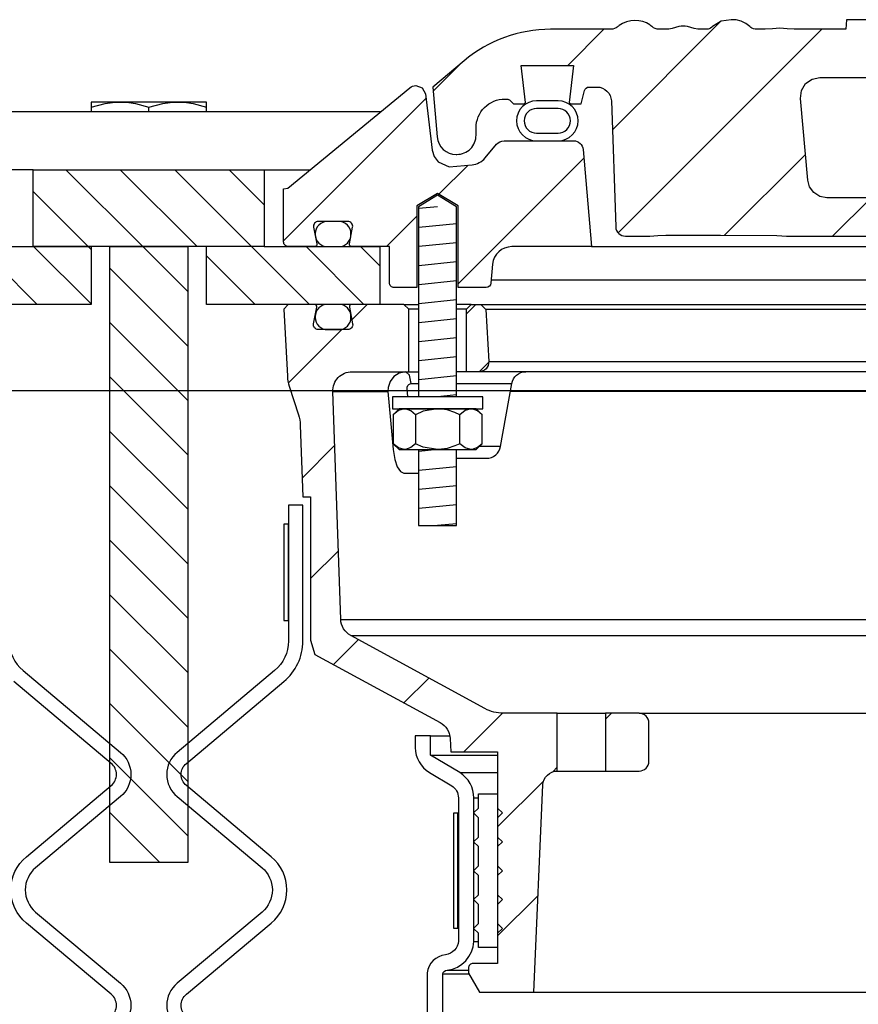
# Model space of a CAD drawing. Extents: x -169 to 7270, y -140 to 2984.
# Tile 605 of 656: x 6612.1 to 6617.55, y 980.03 to 986.43. Entities that reach past the tile are written whole.
import ezdxf

# ---------------------------------------------------------------- set-up
doc = ezdxf.new("R2010")
doc.units = 0
doc.header["$MEASUREMENT"] = 0
doc.layers.add('FREEZE-LINES', color=8, linetype='CONTINUOUS', plot=False)
for name, color, linetype in [('MULTI-PORT-MANHOLE', 4, 'CONTINUOUS'), ('MULTI-PORT-MANHOLE-HATCH', 252, 'CONTINUOUS'), ('MULTI-PORT-SHROUD', 1, 'CONTINUOUS'), ('MULTI-PORT-SPILL-BUCKET', 1, 'CONTINUOUS'), ('MULTI-PORT-SPILL-BUCKET-HATCH', 7, 'CONTINUOUS'), ('MULTI-PORT-SPILL-BUCKET-MANHOLE', 2, 'CONTINUOUS'), ('MULTI-PORT-SPILL-BUCKET-MANHOLE-HATCH', 7, 'CONTINUOUS'), ('MULTI-PORT-SPILL-BUCKET-SHROUD', 1, 'CONTINUOUS')]:
    doc.layers.add(name, color=color, linetype=linetype)
pattern_1 = [(45, (-1352.82417, -192.00985), (-0.35355339, 0.35355339), [])]
pattern_2 = [(135, (14594.70566, -192.00985), (0.176776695, 0.176776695), [])]

msp = doc.modelspace()

# ---------------------------------------------------------------- hatches: boundary and pattern name
at = {"layer": 'MULTI-PORT-MANHOLE-HATCH', "linetype": 'Continuous'}
h = msp.add_hatch(dxfattribs=at)
h.set_pattern_fill('LINE', color=256, scale=2, angle=45, style=0)
h.set_pattern_definition(pattern_2)
h.paths.add_polyline_path([(6612.19075, 985.45221), (6613.69075, 985.45221), (6613.69075, 984.95221), (6614.44075, 984.95221), (6614.44075, 984.57721), (6613.31575, 984.57721), (6613.31575, 984.95221), (6612.56575, 984.95221), (6612.56575, 984.57721), (6611.44075, 984.57721), (6611.44075, 984.95221), (6612.19075, 984.95221)])
h = msp.add_hatch(dxfattribs=at)
h.set_pattern_fill('LINE', color=256, scale=2, angle=45, style=0)
h.set_pattern_definition(pattern_2)
h.paths.add_polyline_path([(6612.68775, 984.95221), (6613.19375, 984.95221), (6613.19375, 980.95221), (6612.68775, 980.95221)])
at = {"layer": 'MULTI-PORT-SPILL-BUCKET-HATCH', "linetype": 'Continuous'}
h = msp.add_hatch(dxfattribs=at)
h.set_pattern_fill('LINE', color=256, scale=4, angle=45, style=0)
h.set_pattern_definition([(45, (-1217.02163, -220.5046), (-0.35355339, 0.35355339), [])])
edge = h.paths.add_edge_path(flags=17)
edge.add_line((6615.00325, 984.13971), (6615.00325, 984.54596))
edge.add_line((6615.00325, 984.54596), (6615.0345, 984.57721))
edge.add_line((6615.0345, 984.57721), (6615.097, 984.57721))
edge.add_line((6615.097, 984.57721), (6615.12998, 984.54424))
edge.add_line((6615.12998, 984.54424), (6615.14773, 984.20549))
edge.add_arc((6615.08531, 984.20222), 0.0625, -89.997947, 3.00213, ccw=False)
edge.add_line((6615.08532, 984.13971), (6615.00325, 984.13971))
edge = h.paths.add_edge_path()
edge.add_line((6616.12519, 981.92096), (6615.90671, 981.92096))
edge.add_line((6615.90671, 981.92096), (6615.90671, 981.54596))
edge.add_line((6615.90671, 981.54596), (6616.12519, 981.54596))
edge.add_arc((6616.12519, 981.60846), 0.0625, 270, 360)
edge.add_line((6616.18769, 981.60846), (6616.18769, 981.85846))
edge.add_arc((6616.12519, 981.85846), 0.0625, 360, 450)
edge = h.paths.add_edge_path()
edge.add_arc((6614.26011, 984.01471), 0.125, 90, 182, ccw=False)
edge.add_line((6614.26011, 984.13971), (6614.62825, 984.13971))
edge.add_line((6614.62825, 984.13971), (6614.62825, 984.54596))
edge.add_line((6614.62825, 984.54596), (6614.597, 984.57721))
edge.add_line((6614.597, 984.57721), (6614.25744, 984.57721))
edge.add_arc((6614.25744, 984.56222), 0.015, 89.988796, 191.010479)
edge.add_line((6614.24272, 984.55935), (6614.26389, 984.45043))
edge.add_arc((6614.23322, 984.44447), 0.03125, -90.001442, 10.998303, ccw=False)
edge.add_line((6614.23322, 984.41322), (6614.04128, 984.41322))
edge.add_arc((6614.04128, 984.44447), 0.03125, 169.000573, 270.000319, ccw=False)
edge.add_line((6614.0106, 984.45043), (6614.03178, 984.55936))
edge.add_arc((6614.01667, 984.5619), 0.01532, 350.426599, 451.426344)
edge.add_line((6614.01629, 984.57721), (6613.84548, 984.57721))
edge.add_line((6613.84548, 984.57721), (6613.81738, 984.54601))
edge.add_line((6613.81738, 984.54601), (6613.84024, 984.10986))
edge.add_arc((6614.08991, 984.12295), 0.25001, 182.999594, 197.899614)
edge.add_line((6613.852, 984.0461), (6613.91197, 983.86044))
edge.add_arc((6613.67407, 983.7836), 0.25, 1.999905, 17.899997, ccw=False)
edge.add_line((6613.92392, 983.79232), (6613.94016, 983.32721))
edge.add_line((6613.94016, 983.32721), (6613.99071, 983.32721))
edge.add_line((6613.99071, 983.32721), (6613.99071, 982.39677))
edge.add_line((6613.99071, 982.39677), (6614.01815, 982.30378))
edge.add_line((6614.01815, 982.30378), (6614.83245, 981.86064))
edge.add_arc((6614.7727, 981.75085), 0.125, 2.999956, 61.445298, ccw=False)
edge.add_line((6614.89753, 981.75739), (6614.90206, 981.67096))
edge.add_line((6614.90206, 981.67096), (6615.20575, 981.67096))
edge.add_line((6615.20575, 981.67096), (6615.20575, 980.29596))
edge.add_line((6615.20575, 980.29596), (6615.047, 980.29596))
edge.add_arc((6615.047, 980.26471), 0.03125, 90, 180)
edge.add_line((6615.01575, 980.26471), (6615.01575, 980.23346))
edge.add_line((6615.01575, 980.23346), (6615.08792, 980.10846))
edge.add_line((6615.08792, 980.10846), (6615.44075, 980.10846))
edge.add_line((6615.44075, 980.10846), (6615.4996, 981.4563))
edge.add_arc((6615.59326, 981.45221), 0.09375, 90, 177.500009, ccw=False)
edge.add_line((6615.59326, 981.54596), (6615.59326, 981.92096))
edge.add_line((6615.59326, 981.92096), (6615.24286, 981.92096))
edge.add_arc((6615.24286, 982.17096), 0.25, 241.444909, 269.999756, ccw=False)
edge.add_line((6615.12336, 981.95137), (6614.25202, 982.42555))
edge.add_arc((6614.31177, 982.53535), 0.125, 182.000071, 241.445207, ccw=False)
edge.add_line((6614.18685, 982.53098), (6614.13519, 984.01035))
h = msp.add_hatch(dxfattribs=at)
h.set_pattern_fill('LINE', color=256, scale=4, angle=45, style=0)
h.set_pattern_definition([(45, (-1352.82417, -192.00985), (-0.35355339, 0.35355339), [])])
edge = h.paths.add_edge_path()
edge.add_line((6615.00325, 984.13971), (6615.00325, 984.54596))
edge.add_line((6615.00325, 984.54596), (6615.0345, 984.57721))
edge.add_line((6615.0345, 984.57721), (6615.097, 984.57721))
edge.add_line((6615.097, 984.57721), (6615.12998, 984.54424))
edge.add_line((6615.12998, 984.54424), (6615.14773, 984.20549))
edge.add_arc((6615.08531, 984.20222), 0.0625, -89.997947, 3.00213, ccw=False)
edge.add_line((6615.08532, 984.13971), (6615.00325, 984.13971))
at = {"layer": 'MULTI-PORT-SPILL-BUCKET-MANHOLE-HATCH', "linetype": 'Continuous'}
h = msp.add_hatch(dxfattribs=at)
h.set_pattern_fill('LINE', color=256, scale=4, angle=45, style=0)
h.set_pattern_definition(pattern_1)
h.paths.add_polyline_path([(6625.93759, 985.89861, -0.4040269), (6626.03128, 985.98909), (6626.08121, 985.98909, -0.339462), (6626.1114, 985.96593), (6626.1345, 985.87971), (6626.20325, 985.87971), (6626.21215, 985.88862), (6626.18255, 986.12971), (6626.52394, 986.12971), (6626.49434, 985.88862), (6626.50325, 985.87971), (6626.572, 985.87971), (6626.59409, 985.90181, -0.1989124), (6626.61619, 985.91096), (6626.62825, 985.91096, -0.4142136), (6626.81575, 985.72346), (6626.81575, 985.67659, 0.4182417), (6626.94246, 985.5516, 0.3928366), (6627.06871, 985.66569), (6627.097, 985.98909), (6626.89406, 986.15938, 0.1763305), (6626.33162, 986.36409), (6625.94903, 986.36409), (6625.94466, 986.42659), (6625.75976, 986.42659), (6625.75691, 986.38589), (6625.75406, 986.34519), (6625.75341, 986.33589), (6625.75276, 986.32659), (6622.12837, 986.32659), (6622.12707, 986.34519), (6622.12422, 986.38589), (6622.12137, 986.42659), (6621.9362, 986.42659), (6621.93182, 986.36409), (6621.76204, 986.36409), (6621.75767, 986.42659), (6621.57016, 986.42659), (6621.56579, 986.36409), (6621.31183, 986.36409), (6621.31183, 986.42659), (6621.19587, 986.42659), (6621.19587, 986.36409), (6620.97167, 986.36409), (6620.97167, 986.42659), (6620.85571, 986.42659), (6620.85571, 986.36409), (6620.31571, 986.36409), (6620.31134, 986.42659), (6620.12383, 986.42659), (6620.11946, 986.36409), (6619.99772, 986.36409), (6619.99335, 986.42659), (6619.80262, 986.42659), (6619.78118, 986.42409), (6619.76096, 986.4182), (6619.74202, 986.40897), (6619.72489, 986.39671), (6619.71008, 986.38174), (6619.69797, 986.36451), (6619.69196, 986.3528), (6619.68721, 986.34054), (6619.68353, 986.32667), (6619.68146, 986.31248), (6619.64592, 985.90635), (6619.61039, 985.50022), (6619.60532, 985.44233), (6619.59954, 985.37627), (6619.59572, 985.36029), (6619.58812, 985.34065), (6619.57735, 985.32255), (6619.56368, 985.30653), (6619.54752, 985.29301), (6619.52931, 985.28242), (6619.50195, 985.27215), (6619.47572, 985.27034), (6617.34373, 985.27034), (6617.29842, 985.27884), (6617.25928, 985.30318), (6617.23161, 985.34006), (6617.2192, 985.38444), (6617.17272, 985.91569), (6617.17887, 985.96677), (6617.20508, 986.01104), (6617.2469, 986.041), (6617.29725, 986.05159), (6617.6593, 986.05159), (6617.70714, 986.06111), (6617.74769, 986.0882), (6617.77479, 986.12876), (6617.7843, 986.17659), (6617.7843, 986.30159), (6617.77479, 986.34943), (6617.74769, 986.38998), (6617.70714, 986.41708), (6617.6593, 986.42659), (6617.47179, 986.42659), (6617.46742, 986.36409), (6617.13101, 986.36409), (6617.08459, 986.36763), (6617.03817, 986.37129), (6616.99084, 986.36775), (6616.94282, 986.36409), (6616.88053, 986.36409), (6616.85773, 986.37014), (6616.84389, 986.38195), (6616.81751, 986.40256), (6616.78744, 986.41708), (6616.75487, 986.42464), (6616.72127, 986.42658), (6616.65601, 986.41595), (6616.60067, 986.38226), (6616.59143, 986.37429), (6616.57084, 986.36462), (6616.55618, 986.36409), (6616.52697, 986.36409), (6616.50459, 986.36585), (6616.48259, 986.37032), (6616.46081, 986.37627), (6616.43896, 986.38195), (6616.43745, 986.38227), (6616.43594, 986.38258), (6616.42357, 986.3844), (6616.41108, 986.385), (6616.39705, 986.38424), (6616.38319, 986.38195), (6616.36133, 986.37626), (6616.33954, 986.37031), (6616.31749, 986.36584), (6616.29518, 986.36409), (6616.2457, 986.36409), (6616.22327, 986.37072), (6616.20849, 986.38136), (6616.20782, 986.38195), (6616.2012, 986.38746), (6616.19428, 986.39258), (6616.17241, 986.40526), (6616.14877, 986.41428), (6616.1233, 986.41965), (6616.09729, 986.42138), (6616.0698, 986.41944), (6616.04293, 986.41341), (6616.0173, 986.40283), (6615.99395, 986.3879), (6615.99031, 986.38498), (6615.97954, 986.37576), (6615.95702, 986.36505), (6615.94034, 986.36409), (6615.54988, 986.36409, 0.176327), (6614.98744, 986.15938), (6614.7845, 985.98909), (6614.81279, 985.66569, 0.3928366), (6614.93903, 985.5516, 0.4182417), (6615.06575, 985.67659), (6615.06575, 985.72346, -0.4142136), (6615.25325, 985.91096), (6615.2653, 985.91096, -0.1989124), (6615.2874, 985.90181), (6615.3095, 985.87971), (6615.37825, 985.87971), (6615.38715, 985.88862), (6615.35755, 986.12971), (6615.69894, 986.12971), (6615.66934, 985.88862), (6615.67825, 985.87971), (6615.747, 985.87971), (6615.7701, 985.96593, -0.3394582), (6615.80028, 985.98909), (6615.85021, 985.98909, -0.4040263), (6615.94391, 985.89861), (6615.97247, 985.08066, 0.4040263), (6616.03493, 985.02034), (6616.19356, 985.02034), (6616.24529, 985.02419), (6616.29701, 985.02788), (6616.65241, 985.02593), (6617.01931, 985.02426), (6617.05011, 985.02332), (6617.08084, 985.02087), (6617.09112, 985.02034), (6619.76716, 985.02034), (6619.81247, 985.02884), (6619.85162, 985.05318), (6619.87928, 985.09006), (6619.89169, 985.13444), (6619.96196, 985.93748), (6619.97437, 985.98188), (6620.00203, 986.01875), (6620.04118, 986.04309), (6620.08649, 986.05159), (6622.49136, 986.05159, -0.3888787), (6622.74041, 985.82338), (6622.74826, 985.73364, 0.3888787), (6622.81052, 985.67659), (6622.94683, 985.67659, -0.0996827), (6622.99521, 985.66685), (6624.15954, 985.17812, -0.2784038), (6624.23569, 985.07375), (6624.23636, 985.06598, 0.3888787), (6624.28617, 985.02034), (6625.84656, 985.02034, 0.4040262), (6625.90903, 985.08066)])
h = msp.add_hatch(dxfattribs=at)
h.set_pattern_fill('LINE', color=256, scale=4, angle=45, style=0)
h.set_pattern_definition(pattern_1)
edge = h.paths.add_edge_path()
edge.add_line((6615.76059, 985.58266), (6615.81575, 984.95221))
edge.add_line((6615.81575, 984.95221), (6615.29728, 984.95221))
edge.add_arc((6615.29728, 984.82721), 0.125, 89.999957, 174.999901)
edge.add_line((6615.17275, 984.83811), (6615.16199, 984.71511))
edge.add_arc((6615.13086, 984.71784), 0.03125, 270, 355, ccw=False)
edge.add_line((6615.13086, 984.68659), (6614.94945, 984.68659))
edge.add_line((6614.94945, 984.68659), (6614.94945, 985.21784))
edge.add_line((6614.94945, 985.21784), (6614.81575, 985.29818))
edge.add_line((6614.81575, 985.29818), (6614.68205, 985.21784))
edge.add_line((6614.68205, 985.21784), (6614.68205, 984.68659))
edge.add_line((6614.68205, 984.68659), (6614.5345, 984.68659))
edge.add_arc((6614.5345, 984.71784), 0.03125, 180, 270, ccw=False)
edge.add_line((6614.50325, 984.71784), (6614.50325, 984.95221))
edge.add_line((6614.50325, 984.95221), (6614.2582, 984.95221))
edge.add_arc((6614.2582, 984.96784), 0.01562, 169.000254, 270, ccw=False)
edge.add_line((6614.24286, 984.97082), (6614.26389, 985.079))
edge.add_arc((6614.23322, 985.08497), 0.03125, 348.999407, 449.999153)
edge.add_line((6614.23322, 985.11621), (6614.04128, 985.11621))
edge.add_arc((6614.04128, 985.08497), 0.03125, 89.998557, 190.998303)
edge.add_line((6614.0106, 985.079), (6614.03177, 984.97008))
edge.add_arc((6614.01704, 984.96722), 0.01501, -89.975776, 10.991064, ccw=False)
edge.add_line((6614.01705, 984.95221), (6613.847, 984.95221))
edge.add_arc((6613.847, 984.98346), 0.03125, 180, 270, ccw=False)
edge.add_line((6613.81575, 984.98346), (6613.81575, 985.32721))
edge.add_line((6613.81575, 985.32721), (6613.84406, 985.33252))
edge.add_line((6613.84406, 985.33252), (6614.63504, 985.98463))
edge.add_arc((6614.67471, 985.93633), 0.0625, 90, 129.399472, ccw=False)
edge.add_line((6614.67471, 985.99883), (6614.71548, 985.9835))
edge.add_line((6614.71548, 985.9835), (6614.73625, 985.94503))
edge.add_line((6614.73625, 985.94503), (6614.78154, 985.57807))
edge.add_line((6614.78154, 985.57807), (6614.79345, 985.53793))
edge.add_line((6614.79345, 985.53793), (6614.81854, 985.50406))
edge.add_line((6614.81854, 985.50406), (6614.89075, 985.47127))
edge.add_line((6614.89075, 985.47127), (6615.03986, 985.48432))
edge.add_arc((6615.02897, 985.60885), 0.125, 274.999649, 319.999859)
edge.add_line((6615.12473, 985.52849), (6615.19932, 985.61739))
edge.add_arc((6615.24719, 985.57722), 0.0625, 89.998431, 139.998976, ccw=False)
edge.add_line((6615.24719, 985.63971), (6615.69833, 985.63971))
edge.add_arc((6615.69833, 985.57721), 0.0625, 5, 90, ccw=False)

# ---------------------------------------------------------------- linework, layer by layer
at = {"layer": 'FREEZE-LINES', "linetype": 'Continuous'}
msp.add_line((7225.69428, 984.01471), (6181.69428, 984.01471), dxfattribs=at)
at = {"layer": 'MULTI-PORT-MANHOLE', "color": 1, "linetype": 'Continuous'}
msp.add_line((6612.94075, 985.82721), (6612.94075, 985.85807), dxfattribs=at)
at = {"layer": 'MULTI-PORT-MANHOLE', "linetype": 'Continuous'}
for p, q in [((6614.4441, 985.82721), (6611.4374, 985.82721)), ((6612.56575, 984.95221), (6612.19075, 984.95221)), ((6612.19075, 984.95221), (6612.56575, 984.95221)), ((6613.69075, 984.95221), (6613.31575, 984.95221))]:
    msp.add_line(p, q, dxfattribs=at)
at = {"layer": 'MULTI-PORT-MANHOLE', "color": 7, "linetype": 'Continuous'}
for p, q in [((6612.19075, 985.45221), (6611.89225, 985.45221)), ((6613.69075, 985.45221), (6613.98924, 985.45221))]:
    msp.add_line(p, q, dxfattribs=at)
at = {"layer": 'MULTI-PORT-MANHOLE', "color": 1, "linetype": 'Continuous'}
for points in [[(6612.56575, 985.85807), (6612.65761, 985.88237), (6612.70511, 985.8892), (6612.75325, 985.89156), (6612.76658, 985.89138), (6612.81023, 985.88826), (6612.8538, 985.88142), (6612.94075, 985.85807), (6613.03261, 985.88237), (6613.08011, 985.8892), (6613.12825, 985.89156), (6613.14158, 985.89138), (6613.18523, 985.88826), (6613.2288, 985.88142), (6613.31575, 985.85807)], [(6613.31575, 985.82721), (6613.31575, 985.89156), (6612.56575, 985.89156), (6612.56575, 985.82721)]]:
    msp.add_lwpolyline(points, dxfattribs=at)
at = {"layer": 'MULTI-PORT-MANHOLE', "linetype": 'Continuous'}
for points in [[(6612.19075, 985.45221), (6613.69075, 985.45221), (6613.69075, 984.95221), (6614.44075, 984.95221), (6614.44075, 984.57721), (6613.31575, 984.57721), (6613.31575, 984.95221), (6612.56575, 984.95221), (6612.56575, 984.57721), (6611.44075, 984.57721), (6611.44075, 984.95221), (6612.19075, 984.95221)], [(6613.19375, 984.95221), (6613.19375, 980.95221), (6612.68775, 980.95221), (6612.68775, 984.95221)]]:
    msp.add_lwpolyline(points, close=True, dxfattribs=at)
at = {"layer": 'MULTI-PORT-SHROUD', "color": 1, "linetype": 'Continuous'}
for points in [[(6613.18462, 979.95173, -0.4663072), (6613.18462, 980.09537), (6613.73608, 980.5581, 0.4663072), (6613.73608, 980.989), (6613.18462, 981.45173, -0.4663082), (6613.18462, 981.59537), (6613.81796, 982.1268, 0.2216953), (6613.94075, 982.39012), (6613.94075, 983.27355), (6613.847, 983.27355), (6613.847, 982.39013, -0.2216953), (6613.75769, 982.19861), (6613.12436, 981.66718, 0.4663091), (6613.12436, 981.37992), (6613.67582, 980.91718, -0.466309), (6613.67582, 980.62992), (6613.12436, 980.16718, 0.466309), (6613.12436, 979.87992)], [(6612.0345, 982.39013, 0.2216953), (6612.1238, 982.19861), (6612.75714, 981.66718, -0.4663091), (6612.75714, 981.37992), (6612.20567, 980.91718, 0.466309), (6612.20567, 980.62992), (6612.75714, 980.16718, -0.466309), (6612.75714, 979.87992), (6612.20567, 979.41718, 0.466309), (6612.20567, 979.12992), (6612.75714, 978.66718, -0.466309), (6612.75714, 978.37992), (6612.20567, 977.91718, 0.466309), (6612.20567, 977.62992), (6612.75714, 977.16718, -0.466309), (6612.75714, 976.87992), (6612.20567, 976.41718, 0.466309), (6612.20567, 976.12992), (6612.75714, 975.66718, -0.466309), (6612.75714, 975.37992), (6612.20567, 974.91718, 0.4663078), (6612.20567, 974.62992), (6612.83614, 974.10089, -0.2932778), (6612.8964, 973.90753)], [(6612.806, 973.9324, 0.2932774), (6612.77587, 974.02908), (6612.14541, 974.5581, -0.4663069), (6612.14541, 974.989), (6612.69687, 975.45173, 0.4663072), (6612.69687, 975.59537), (6612.14541, 976.0581, -0.4663072), (6612.14541, 976.489), (6612.69687, 976.95173, 0.4663072), (6612.69687, 977.09537), (6612.14541, 977.5581, -0.4663072), (6612.14541, 977.989), (6612.69687, 978.45173, 0.4663072), (6612.69687, 978.59537), (6612.14541, 979.0581, -0.4663072), (6612.14541, 979.489), (6612.69687, 979.95173, 0.4663072), (6612.69687, 980.09537), (6612.14541, 980.5581, -0.4663072), (6612.14541, 980.989), (6612.69687, 981.45173, 0.4663082), (6612.69687, 981.59537), (6612.06354, 982.1268, -0.2216953)]]:
    msp.add_lwpolyline(points, format="xyb", dxfattribs=at)
at = {"layer": 'MULTI-PORT-SHROUD', "color": 7, "linetype": 'Continuous'}
msp.add_lwpolyline([(6613.847, 982.52355), (6613.847, 983.14855), (6613.817, 983.14855), (6613.817, 982.52355)], close=True, dxfattribs=at)
at = {"layer": 'MULTI-PORT-SPILL-BUCKET', "color": 7, "linetype": 'Continuous'}
for p, q in [((6614.597, 984.57721), (6614.69255, 984.57721)), ((6615.0345, 984.57721), (6614.93895, 984.57721)), ((6615.097, 984.57721), (6626.7845, 984.57721)), ((6614.69255, 984.54596), (6614.62825, 984.54596)), ((6615.00325, 984.54596), (6614.93895, 984.54596)), ((6626.75152, 984.54424), (6615.12998, 984.54424)), ((6615.14773, 984.20549), (6626.73377, 984.20549)), ((6614.60928, 984.13971), (6614.66385, 984.13971)), ((6614.60928, 984.13971), (6614.69255, 984.13971)), ((6626.94255, 984.13971), (6614.93895, 984.13971)), ((6614.64461, 984.06224), (6614.69255, 984.06224)), ((6614.93895, 984.06224), (6615.29687, 984.06224)), ((6614.13519, 984.01035), (6614.49343, 984.01035)), ((6617.92254, 984.01035), (6615.28772, 984.01035)), ((6615.22501, 983.65468), (6615.08672, 983.65469)), ((6614.18685, 982.53098), (6627.69465, 982.53098)), ((6614.25202, 982.42555), (6627.62947, 982.42555)), ((6615.59326, 981.92096), (6615.90671, 981.92096)), ((6616.12519, 981.92096), (6625.75631, 981.92096)), ((6615.59326, 981.54596), (6615.90671, 981.54596)), ((6615.44075, 980.10846), (6626.44075, 980.10846))]:
    msp.add_line(p, q, dxfattribs=at)
at = {"layer": 'MULTI-PORT-SPILL-BUCKET', "color": 2, "linetype": 'Continuous'}
for p, q in [((6614.67141, 983.86054), (6614.67141, 983.67239)), ((6614.96008, 983.67239), (6614.96008, 983.86054))]:
    msp.add_line(p, q, dxfattribs=at)
for points in [[(6614.93895, 983.97722), (6614.93895, 985.2119), (6614.81575, 985.28593), (6614.69255, 985.2119), (6614.69255, 983.97722)], [(6615.10442, 983.86054), (6615.07434, 983.88543), (6615.04131, 983.89921), (6615.03225, 983.89921), (6615.03225, 983.89921), (6614.99474, 983.8882), (6614.96008, 983.86054), (6614.92768, 983.8753), (6614.87724, 983.89176), (6614.82308, 983.89911), (6614.81575, 983.89921), (6614.72274, 983.88248), (6614.67141, 983.86054), (6614.64133, 983.88543), (6614.6083, 983.89921), (6614.59924, 983.89921), (6614.56173, 983.8882), (6614.52707, 983.86054)], [(6615.10442, 983.67239), (6615.07434, 983.64751), (6615.04131, 983.63372), (6615.03225, 983.63372), (6615.03225, 983.63372), (6614.99474, 983.64473), (6614.96008, 983.67239), (6614.92768, 983.65763), (6614.87724, 983.64117), (6614.82308, 983.63382), (6614.81575, 983.63372), (6614.72274, 983.65046), (6614.67141, 983.67239), (6614.64133, 983.64751), (6614.6083, 983.63372), (6614.59924, 983.63372), (6614.56173, 983.64473), (6614.52707, 983.67239)], [(6614.69255, 983.63372), (6614.69255, 983.13984), (6614.93895, 983.13984), (6614.93895, 983.63372)]]:
    msp.add_lwpolyline(points, dxfattribs=at)
at = {"layer": 'MULTI-PORT-SPILL-BUCKET', "linetype": 'Continuous'}
for points in [[(6614.13519, 984.01035, -0.4244748), (6614.26011, 984.13971), (6614.62825, 984.13971), (6614.62825, 984.54596), (6614.597, 984.57721), (6614.25744, 984.57721, 0.4717463), (6614.24272, 984.55935), (6614.26389, 984.45043, -0.4716293), (6614.23322, 984.41322), (6614.04128, 984.41322, -0.4716293), (6614.0106, 984.45043), (6614.03178, 984.55936, 0.4716293), (6614.01629, 984.57721), (6613.84548, 984.57721), (6613.81738, 984.54601), (6613.84024, 984.10986, 0.0651054), (6613.852, 984.0461), (6613.91197, 983.86044, -0.0694888), (6613.92392, 983.79232), (6613.94016, 983.32721), (6613.99071, 983.32721), (6613.99071, 982.39677), (6614.01815, 982.30378), (6614.83245, 981.86064, -0.2606918), (6614.89753, 981.75739), (6614.90206, 981.67096), (6615.20575, 981.67096), (6615.20575, 980.29596), (6615.047, 980.29596, 0.4142136), (6615.01575, 980.26471), (6615.01575, 980.23346), (6615.08792, 980.10846), (6615.44075, 980.10846), (6615.4996, 981.4563, -0.4014907), (6615.59326, 981.54596), (6615.59326, 981.54596), (6615.59326, 981.92096), (6615.24286, 981.92096, -0.1252428), (6615.12336, 981.95137), (6614.25202, 982.42555, -0.265356), (6614.18685, 982.53098), (6614.13519, 984.01035)], [(6615.00325, 984.13971), (6615.00325, 984.54596), (6615.0345, 984.57721), (6615.097, 984.57721), (6615.12998, 984.54424), (6615.14773, 984.20549, -0.4296343), (6615.08532, 984.13971), (6615.00325, 984.13971)]]:
    msp.add_lwpolyline(points, format="xyb", dxfattribs=at)
at = {"layer": 'MULTI-PORT-SPILL-BUCKET', "color": 7, "linetype": 'Continuous'}
for points in [[(6614.02125, 984.49322, 0.4142136), (6614.10125, 984.41322), (6614.17325, 984.41322, 0.4142136), (6614.25325, 984.49322), (6614.25325, 984.49722, 0.4142136), (6614.17325, 984.57722), (6614.10125, 984.57722, 0.4142136), (6614.02125, 984.49722)], [(6614.93895, 983.57721), (6615.13268, 983.57721, 0.3639702), (6615.22501, 983.65468), (6615.29687, 984.06224, -0.3639702), (6615.3892, 984.13971)]]:
    msp.add_lwpolyline(points, format="xyb", dxfattribs=at)
msp.add_lwpolyline([(6614.62221, 983.97721), (6614.61752, 984.02991), (6614.61827, 984.04047), (6614.62228, 984.04993), (6614.62914, 984.0572), (6614.63798, 984.0614), (6614.64461, 984.06224), (6614.63234, 984.11778), (6614.60928, 984.13971), (6614.56525, 984.1306), (6614.53194, 984.10858), (6614.50753, 984.07597), (6614.49477, 984.03642), (6614.49343, 984.01035), (6614.51005, 983.82583), (6614.52738, 983.63514), (6614.53769, 983.57032), (6614.55351, 983.52229), (6614.57388, 983.491), (6614.59655, 983.48019), (6614.60709, 983.48019), (6614.69255, 983.48019)], dxfattribs=at)
at = {"layer": 'MULTI-PORT-SPILL-BUCKET', "color": 2, "linetype": 'Continuous'}
for points in [[(6614.52275, 983.89921), (6615.10875, 983.89921), (6615.10875, 983.97722), (6615.10875, 983.97722), (6614.52275, 983.97722)], [(6614.56575, 983.89921), (6614.52707, 983.86054), (6614.52707, 983.67239), (6614.56575, 983.63372), (6615.06575, 983.63372), (6615.10442, 983.67239), (6615.10442, 983.86054), (6615.06575, 983.89921)], [(6615.08075, 980.49222), (6615.0495, 980.52347), (6615.08075, 980.55472), (6615.08075, 980.67972), (6615.0495, 980.71097), (6615.08075, 980.74222), (6615.08075, 980.86722), (6615.0495, 980.89847), (6615.08075, 980.92972), (6615.08075, 981.05472), (6615.0495, 981.08597), (6615.08075, 981.11722), (6615.08075, 981.24222), (6615.0495, 981.27347), (6615.08075, 981.30472), (6615.08075, 981.39847), (6615.20575, 981.39847), (6615.20575, 981.30472), (6615.237, 981.27347), (6615.20575, 981.24222), (6615.20575, 981.11722), (6615.237, 981.08597), (6615.20575, 981.05472), (6615.20575, 980.92972), (6615.237, 980.89847), (6615.20575, 980.86722), (6615.20575, 980.74222), (6615.237, 980.71097), (6615.20575, 980.67972), (6615.20575, 980.55472), (6615.237, 980.52347), (6615.20575, 980.49222), (6615.20575, 980.39847), (6615.08075, 980.39847)]]:
    msp.add_lwpolyline(points, close=True, dxfattribs=at)
at = {"layer": 'MULTI-PORT-SPILL-BUCKET', "linetype": 'Continuous'}
msp.add_lwpolyline([(6616.12519, 981.92096), (6615.90671, 981.92096), (6615.90671, 981.54596), (6616.12519, 981.54596, 0.4142136), (6616.18769, 981.60846), (6616.18769, 981.85846, 0.4142136)], format="xyb", close=True, dxfattribs=at)
at = {"layer": 'MULTI-PORT-SPILL-BUCKET-HATCH', "color": 7, "linetype": 'Continuous'}
for p, q in [((6614.81575, 985.2119), (6614.69314, 985.19912)), ((6614.93835, 985.1012), (6614.69314, 985.07566)), ((6614.93835, 984.97774), (6614.69314, 984.95219)), ((6614.93835, 984.85427), (6614.69314, 984.82872)), ((6614.93835, 984.7308), (6614.69314, 984.70525)), ((6614.93835, 984.60733), (6614.69314, 984.58178)), ((6614.93835, 984.48386), (6614.69314, 984.45832)), ((6614.93835, 984.3604), (6614.69314, 984.33485)), ((6614.93835, 984.23693), (6614.69314, 984.21138)), ((6614.93835, 984.11346), (6614.69314, 984.08791)), ((6614.93835, 983.98999), (6614.81575, 983.97722))]:
    msp.add_line(p, q, dxfattribs=at)
at = {"layer": 'MULTI-PORT-SPILL-BUCKET-HATCH', "color": 7}
for p, q in [((6614.81575, 983.63372), (6614.69314, 983.62094)), ((6614.93835, 983.52302), (6614.69314, 983.49747)), ((6614.93835, 983.39955), (6614.69314, 983.37401)), ((6614.93835, 983.27609), (6614.69314, 983.25054)), ((6614.93835, 983.15262), (6614.81575, 983.13984))]:
    msp.add_line(p, q, dxfattribs=at)
at = {"layer": 'MULTI-PORT-SPILL-BUCKET-MANHOLE', "color": 7, "linetype": 'Continuous'}
for p, q in [((6614.02125, 985.03622), (6614.02125, 985.03222)), ((6615.81575, 984.95221), (6626.06575, 984.95221))]:
    msp.add_line(p, q, dxfattribs=at)
at = {"layer": 'MULTI-PORT-SPILL-BUCKET-MANHOLE', "linetype": 'Continuous'}
for points in [[(6617.6593, 986.42659), (6617.47179, 986.42659), (6617.46742, 986.36409), (6617.13101, 986.36409), (6617.08459, 986.36763), (6617.03817, 986.37129), (6616.99084, 986.36775), (6616.94282, 986.36409), (6616.88787, 986.36409), (6616.88237, 986.36433), (6616.87691, 986.36505), (6616.86664, 986.36778), (6616.85697, 986.37218), (6616.85012, 986.37664), (6616.84389, 986.38195), (6616.81751, 986.40256), (6616.78744, 986.41708), (6616.75487, 986.42464), (6616.72127, 986.42658), (6616.65601, 986.41595), (6616.60016, 986.38195), (6616.59831, 986.38023), (6616.5964, 986.37858), (6616.58768, 986.37253), (6616.57807, 986.36801), (6616.57172, 986.36604), (6616.56521, 986.36474), (6616.56071, 986.36425), (6616.55618, 986.36409), (6616.52697, 986.36409), (6616.50459, 986.36585), (6616.48259, 986.37032), (6616.46081, 986.37627), (6616.43896, 986.38195), (6616.43745, 986.38227), (6616.43594, 986.38258), (6616.42357, 986.3844), (6616.41108, 986.385), (6616.39705, 986.38424), (6616.38319, 986.38195), (6616.36133, 986.37626), (6616.33954, 986.37031), (6616.31749, 986.36584), (6616.29518, 986.36409), (6616.25499, 986.36409), (6616.25384, 986.3641), (6616.25269, 986.36413), (6616.24071, 986.36556), (6616.22914, 986.36899), (6616.2183, 986.3743), (6616.2085, 986.38136), (6616.20816, 986.38165), (6616.20782, 986.38195), (6616.2012, 986.38746), (6616.19428, 986.39258), (6616.17241, 986.40526), (6616.14877, 986.41428), (6616.1233, 986.41965), (6616.09729, 986.42138), (6616.0698, 986.41944), (6616.04293, 986.41341), (6616.0173, 986.40283), (6615.99395, 986.3879), (6615.99031, 986.38498), (6615.98677, 986.38195), (6615.98138, 986.37765), (6615.9756, 986.37389), (6615.96467, 986.36869), (6615.95302, 986.36539), (6615.94675, 986.36446), (6615.94043, 986.36409), (6615.94001, 986.36409), (6615.93959, 986.36409), (6615.54988, 986.36409, 0.176327), (6614.98744, 986.15938), (6614.7845, 985.98909), (6614.81279, 985.66569, 0.3888787), (6614.93731, 985.55159), (6614.94075, 985.55159, 0.4142136), (6615.06575, 985.67659), (6615.06575, 985.72346, -0.4142136), (6615.25325, 985.91096), (6615.2653, 985.91096, -0.1989124), (6615.2874, 985.90181), (6615.3095, 985.87971), (6615.37825, 985.87971), (6615.38715, 985.88862), (6615.35755, 986.12971), (6615.69894, 986.12971), (6615.66934, 985.88862), (6615.67825, 985.87971), (6615.747, 985.87971), (6615.7701, 985.96593, -0.3394582), (6615.80028, 985.98909), (6615.85021, 985.98909, -0.4040263), (6615.94391, 985.89861), (6615.97247, 985.08066, 0.4040263), (6616.03493, 985.02034), (6616.19356, 985.02034), (6616.24529, 985.02419), (6616.29701, 985.02788), (6616.65241, 985.02593), (6617.01931, 985.02426), (6617.05011, 985.02332), (6617.08084, 985.02087), (6617.09112, 985.02034), (6617.09112, 985.02034), (6619.76716, 985.02034)], [(6615.76059, 985.58266), (6615.81575, 984.95221), (6615.29728, 984.95221, 0.3888784), (6615.17275, 984.83811), (6615.16199, 984.71511, -0.3888787), (6615.13086, 984.68659), (6614.94945, 984.68659), (6614.94945, 985.21784), (6614.81575, 985.29818), (6614.68205, 985.21784), (6614.68205, 984.68659), (6614.5345, 984.68659, -0.4142136), (6614.50325, 984.71784), (6614.50325, 984.95221), (6614.2582, 984.95221, -0.4716293), (6614.24286, 984.97082), (6614.26389, 985.079, 0.4716293), (6614.23322, 985.11621), (6614.04128, 985.11621, 0.4716293), (6614.0106, 985.079), (6614.03177, 984.97008, -0.4714538), (6614.01705, 984.95221), (6613.847, 984.95221, -0.4142136), (6613.81575, 984.98346), (6613.81575, 985.32721), (6613.84406, 985.33252), (6614.63504, 985.98463, -0.1736265), (6614.67471, 985.99883), (6614.71548, 985.9835), (6614.73625, 985.94503), (6614.78154, 985.57807), (6614.79345, 985.53793), (6614.81854, 985.50406), (6614.89075, 985.47127), (6615.03986, 985.48432, 0.1989133), (6615.12473, 985.52849), (6615.19932, 985.61739, -0.2216972), (6615.24719, 985.63971), (6615.69833, 985.63971, -0.3888787), (6615.76059, 985.58266)]]:
    msp.add_lwpolyline(points, format="xyb", dxfattribs=at)
msp.add_lwpolyline([(6619.47572, 985.27034), (6617.34373, 985.27034), (6617.29842, 985.27884), (6617.25928, 985.30318), (6617.23161, 985.34006), (6617.2192, 985.38444), (6617.17272, 985.91569), (6617.17887, 985.96677), (6617.20508, 986.01104), (6617.2469, 986.041), (6617.29725, 986.05159), (6617.6593, 986.05159)], dxfattribs=at)
at = {"layer": 'MULTI-PORT-SPILL-BUCKET-MANHOLE', "color": 7, "linetype": 'Continuous'}
for points in [[(6615.59825, 985.89972), (6615.4689, 985.89972), (6615.45825, 985.89972, 1), (6615.45825, 985.63972), (6615.59825, 985.63972, 1), (6615.59825, 985.89972)], [(6614.02125, 985.03222, 0.4142136), (6614.10125, 984.95222), (6614.17325, 984.95222, 0.4142136), (6614.25325, 985.03222), (6614.25325, 985.03622, 0.4142136), (6614.17325, 985.11622), (6614.10125, 985.11622, 0.4142136), (6614.02125, 985.03622)]]:
    msp.add_lwpolyline(points, format="xyb", dxfattribs=at)
msp.add_lwpolyline([(6615.45825, 985.68972), (6615.59825, 985.68972, 1), (6615.59825, 985.84972), (6615.45825, 985.84972, 1)], format="xyb", close=True, dxfattribs=at)
msp.add_lwpolyline([(6620.44939, 984.73346), (6615.1636, 984.73346)], dxfattribs=at)
at = {"layer": 'MULTI-PORT-SPILL-BUCKET-SHROUD', "color": 7, "linetype": 'Continuous'}
for p, q in [((6614.77075, 981.77347), (6614.89564, 981.77347)), ((6614.77075, 981.64815), (6615.20575, 981.64815)), ((6614.95931, 981.53566), (6615.20575, 981.53566)), ((6615.05075, 981.3711), (6615.08075, 981.3711)), ((6614.947, 980.52347), (6614.94575, 980.52347)), ((6614.95077, 980.52347), (6614.947, 980.52347)), ((6615.05075, 980.43936), (6615.08075, 980.43936)), ((6614.84887, 980.22754), (6615.01917, 980.22754)), ((6614.87716, 980.25238), (6615.01575, 980.25238))]:
    msp.add_line(p, q, dxfattribs=at)
at = {"layer": 'MULTI-PORT-SPILL-BUCKET-SHROUD', "color": 1, "linetype": 'Continuous'}
msp.add_lwpolyline([(6614.84887, 979.95254), (6614.84887, 980.22754, -0.3349508), (6614.87716, 980.25238, 0.3722619), (6615.05075, 980.43936), (6615.05075, 981.3711, 0.2641245), (6614.95931, 981.53566), (6614.77075, 981.64815), (6614.77075, 981.77347), (6614.67075, 981.77347), (6614.67075, 981.69784, 0.2641245), (6614.76219, 981.53682), (6614.9076, 981.45007, -0.2641245), (6614.95075, 981.37165), (6614.95075, 980.44146, -0.3652011), (6614.8671, 980.35188, 0.3585463), (6614.74887, 980.23422), (6614.74887, 979.95254, 0.4142136)], format="xyb", dxfattribs=at)
at = {"layer": 'MULTI-PORT-SPILL-BUCKET-SHROUD', "color": 7, "linetype": 'Continuous'}
msp.add_lwpolyline([(6614.94575, 981.27347), (6614.94575, 980.52347), (6614.92075, 980.52347), (6614.92075, 981.27347), (6614.94575, 981.27347), (6614.947, 981.27347), (6614.95077, 981.27347)], dxfattribs=at)

doc.saveas('drawing.dxf')
